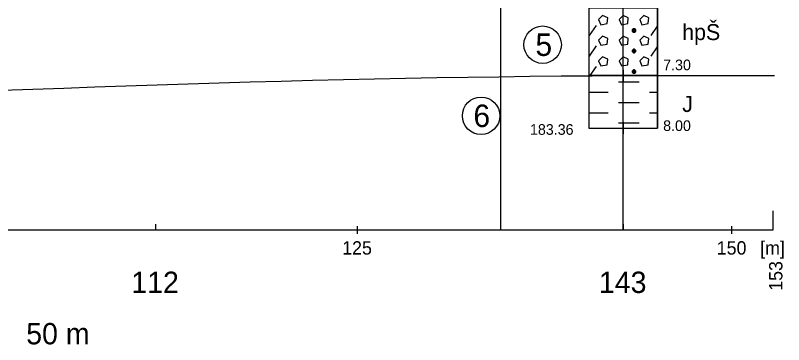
# Model space of a CAD drawing. Extents: x 3042 to 4120, y 576 to 2694.
# Drawn here: x 3358.5 to 3409.8, y 2104.4 to 2126.4 of the extents above; entities that cross this region are included whole.
import ezdxf

# ---------------------------------------------------------------- set-up
doc = ezdxf.new("R2010")
doc.units = 0
for name, color, linetype in [('12', 7, 'Continuous'), ('14', 7, 'Continuous'), ('17', 7, 'Continuous'), ('18', 7, 'Continuous'), ('51', 7, 'Continuous'), ('52', 7, 'Continuous'), ('53', 7, 'Continuous'), ('56', 7, 'Continuous'), ('7', 7, 'Continuous'), ('8', 7, 'Continuous'), ('pomocna', 7, 'Continuous'), ('rozhraní', 7, 'Continuous')]:
    doc.layers.add(name, color=color, linetype=linetype)

msp = doc.modelspace()

# ---------------------------------------------------------------- linework, layer by layer
at = {"layer": '12'}
msp.add_line((3409.072, 2112.052), (3409.072, 2113.322), dxfattribs=at)
at = {"layer": '18'}
for p, q in [((3399.072, 2118.852), (3399.072, 2158.852)), ((3398.691, 2118.852), (3399.453, 2118.852)), ((3399.072, 2119.233), (3399.072, 2118.471)), ((3367.862, 2112.433), (3367.862, 2112.052)), ((3399.072, 2112.433), (3399.072, 2112.052))]:
    msp.add_line(p, q, dxfattribs=at)
at = {"layer": '51'}
for p, q in [((3396.821, 2125.018), (3397.279, 2125.704)), ((3400.936, 2125.018), (3401.358, 2125.651)), ((3399.793, 2125.247), (3399.793, 2125.476)), ((3396.821, 2123.647), (3397.279, 2124.333)), ((3399.793, 2123.875), (3399.793, 2124.104)), ((3400.936, 2123.647), (3401.358, 2124.279)), ((3396.872, 2122.352), (3397.279, 2122.961)), ((3399.793, 2122.504), (3399.793, 2122.732)), ((3398.765, 2121.932), (3399.45, 2121.932)), ((3399.45, 2121.932), (3400.136, 2121.932)), ((3396.786, 2121.246), (3397.393, 2121.246)), ((3397.393, 2121.246), (3398.079, 2121.246)), ((3400.822, 2121.246), (3401.358, 2121.246)), ((3398.765, 2120.561), (3399.45, 2120.561)), ((3399.45, 2120.561), (3400.136, 2120.561)), ((3396.786, 2119.875), (3397.393, 2119.875)), ((3397.393, 2119.875), (3398.079, 2119.875)), ((3400.822, 2119.875), (3401.358, 2119.875)), ((3398.765, 2119.189), (3399.45, 2119.189)), ((3399.45, 2119.189), (3400.136, 2119.189))]:
    msp.add_line(p, q, dxfattribs=at)
for points in [[(3396.786, 2122.352), (3401.358, 2122.352), (3401.358, 2126.852), (3396.786, 2126.852)], [(3396.786, 2118.852), (3401.358, 2118.852), (3401.358, 2122.352), (3396.786, 2122.352)]]:
    msp.add_lwpolyline(points, close=True, dxfattribs=at)
for points in [[(3397.431, 2126.085), (3397.583, 2125.742), (3398.003, 2125.818), (3398.041, 2126.199), (3397.698, 2126.352), (3397.431, 2126.085)], [(3398.803, 2126.085), (3398.955, 2125.742), (3399.374, 2125.818), (3399.412, 2126.199), (3399.069, 2126.352), (3398.803, 2126.085)], [(3400.174, 2126.085), (3400.327, 2125.742), (3400.746, 2125.818), (3400.784, 2126.199), (3400.441, 2126.352), (3400.174, 2126.085)], [(3399.755, 2125.476), (3399.679, 2125.399), (3399.679, 2125.323), (3399.755, 2125.247), (3399.831, 2125.247), (3399.908, 2125.323), (3399.908, 2125.399), (3399.831, 2125.476), (3399.755, 2125.476), (3399.908, 2125.323), (3399.679, 2125.323), (3399.831, 2125.476)], [(3397.431, 2124.714), (3397.583, 2124.371), (3398.003, 2124.447), (3398.041, 2124.828), (3397.698, 2124.98), (3397.431, 2124.714)], [(3398.803, 2124.714), (3398.955, 2124.371), (3399.374, 2124.447), (3399.412, 2124.828), (3399.069, 2124.98), (3398.803, 2124.714)], [(3400.174, 2124.714), (3400.327, 2124.371), (3400.746, 2124.447), (3400.784, 2124.828), (3400.441, 2124.98), (3400.174, 2124.714)], [(3399.755, 2124.104), (3399.679, 2124.028), (3399.679, 2123.952), (3399.755, 2123.875), (3399.831, 2123.875), (3399.908, 2123.952), (3399.908, 2124.028), (3399.831, 2124.104), (3399.755, 2124.104), (3399.908, 2123.952), (3399.679, 2123.952), (3399.831, 2124.104)], [(3397.431, 2123.342), (3397.583, 2122.999), (3398.003, 2123.075), (3398.041, 2123.456), (3397.698, 2123.609), (3397.431, 2123.342)], [(3398.803, 2123.342), (3398.955, 2122.999), (3399.374, 2123.075), (3399.412, 2123.456), (3399.069, 2123.609), (3398.803, 2123.342)], [(3400.174, 2123.342), (3400.327, 2122.999), (3400.746, 2123.075), (3400.784, 2123.456), (3400.441, 2123.609), (3400.174, 2123.342)], [(3399.755, 2122.732), (3399.679, 2122.656), (3399.679, 2122.58), (3399.755, 2122.504), (3399.831, 2122.504), (3399.908, 2122.58), (3399.908, 2122.656), (3399.831, 2122.732), (3399.755, 2122.732), (3399.908, 2122.58), (3399.679, 2122.58), (3399.831, 2122.732)]]:
    msp.add_lwpolyline(points, dxfattribs=at)
at = {"layer": '53'}
for p, q in [((3396.786, 2158.852), (3396.786, 2118.852)), ((3401.358, 2158.852), (3401.358, 2118.852)), ((3396.786, 2122.352), (3401.358, 2122.352)), ((3396.786, 2118.852), (3401.358, 2118.852))]:
    msp.add_line(p, q, dxfattribs=at)
at = {"layer": '56'}
for p, q in [((3399.072, 2122.733), (3399.072, 2121.971)), ((3398.691, 2122.352), (3399.453, 2122.352)), ((3398.691, 2118.852), (3399.453, 2118.852)), ((3399.072, 2119.233), (3399.072, 2118.471))]:
    msp.add_line(p, q, dxfattribs=at)
at = {"layer": '7'}
for p, q in [((3381.332, 2111.798), (3381.332, 2112.306)), ((3406.332, 2111.798), (3406.332, 2112.306)), ((3256.332, 2112.052), (3409.072, 2112.052))]:
    msp.add_line(p, q, dxfattribs=at)
at = {"layer": 'pomocna'}
for p, q in [((3390.912, 2112.052), (3390.912, 2158.852)), ((3399.072, 2112.052), (3399.072, 2158.852))]:
    msp.add_line(p, q, dxfattribs=at)
at = {"layer": 'rozhraní'}
for centre in [(3393.696, 2124.414), (3389.587, 2119.668)]:
    msp.add_circle(centre, 1.25, dxfattribs=at)
msp.add_spline([(3256.579, 2118.302), (3266.332, 2118.302), (3399.072, 2122.352), (3409.181, 2122.352)], degree=3, dxfattribs=at)

# ---------------------------------------------------------------- texts
at = {"layer": '12'}
msp.add_text('153', height=0.889, rotation=90, dxfattribs=at).set_placement((3409.7, 2107.988))
at = {"layer": '14'}
for s, p in [('112', (3366.242, 2107.845)), ('143', (3397.452, 2107.845))]:
    msp.add_text(s, height=1.4224, dxfattribs=at).set_placement(p)
at = {"layer": '17'}
msp.add_text('183.36', height=0.7112, dxfattribs=at).set_placement((3392.849, 2118.399))
at = {"layer": '52'}
for s, height, p in [('hpŠ', 1.0668, (3403.009, 2124.72)), ('7.30', 0.7112, (3401.739, 2122.708)), ('J', 1.067, (3403.009, 2119.923)), ('8.00', 0.7112, (3401.739, 2118.653))]:
    msp.add_text(s, height=height, dxfattribs=at).set_placement(p)
at = {"layer": '7'}
for s, p in [('125', (3380.316, 2110.407)), ('150', (3405.316, 2110.407)), ('[m]', (3408.214, 2110.407))]:
    msp.add_text(s, height=0.889, dxfattribs=at).set_placement(p)
at = {"layer": '8'}
msp.add_text('50 m', height=1.4224, dxfattribs=at).set_placement((3359.226, 2104.416))
at = {"layer": 'rozhraní'}
for s, p in [('5', (3393.215, 2123.664)), ('6', (3389.075, 2118.918))]:
    msp.add_text(s, height=1.5, dxfattribs=at).set_placement(p)

doc.saveas('drawing.dxf')
